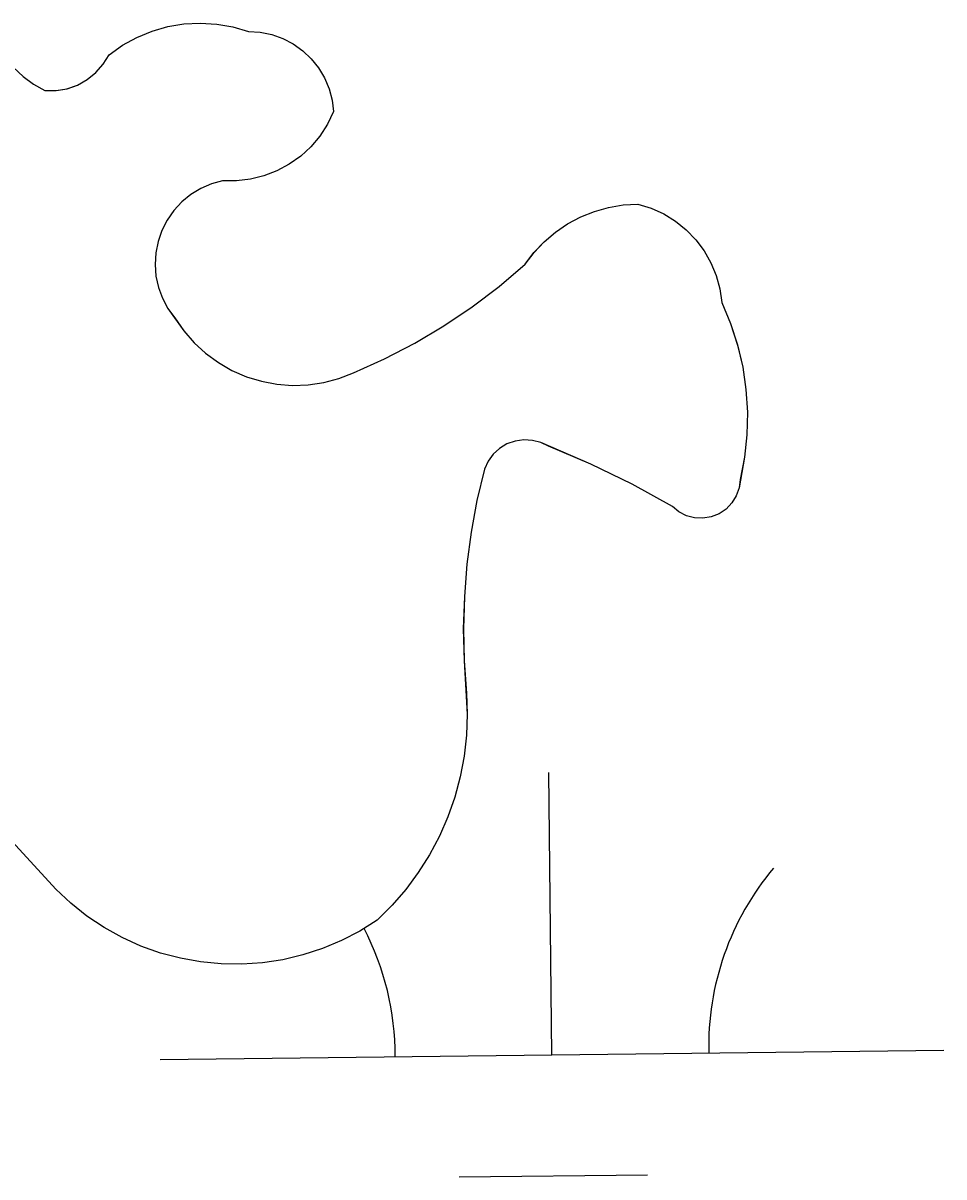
# Model space of a CAD drawing. Extents: x 3684037 to 3722149, y 433263 to 459021.
# Drawn here: x 3708926 to 3709043.5, y 455980.3 to 456127.4 of the extents above; entities that cross this region are included whole.
import ezdxf

# ---------------------------------------------------------------- set-up
doc = ezdxf.new("R2010")
doc.units = 0
doc.layers.add('V-TOPO-SHOR', color=7, linetype='Continuous')
doc.layers.add('V-WETL-SWMP', color=7, linetype='Continuous')

msp = doc.modelspace()

# ---------------------------------------------------------------- linework, layer by layer
at = {"layer": 'V-TOPO-SHOR'}
for p, q in [((3708944.45, 456126.98), (3708946.51, 456127.32)), ((3708946.51, 456127.32), (3708948.6, 456127.43)), ((3708948.6, 456127.43), (3708950.69, 456127.31)), ((3708950.69, 456127.31), (3708952.75, 456126.95)), ((3708940.5, 456125.61), (3708942.44, 456126.4)), ((3708942.44, 456126.4), (3708944.45, 456126.98)), ((3708952.75, 456126.95), (3708954.76, 456126.36)), ((3708954.76, 456126.36), (3708956.25, 456126.27)), ((3708956.25, 456126.27), (3708957.71, 456125.97)), ((3708957.71, 456125.97), (3708959.12, 456125.47)), ((3708936.96, 456123.4), (3708938.67, 456124.6)), ((3708938.67, 456124.6), (3708940.5, 456125.61)), ((3708959.12, 456125.47), (3708960.44, 456124.78)), ((3708960.44, 456124.78), (3708961.66, 456123.91)), ((3708936.22, 456122.19), (3708936.96, 456123.4)), ((3708961.66, 456123.91), (3708962.74, 456122.89)), ((3708962.74, 456122.89), (3708963.68, 456121.72)), ((3708924.78, 456121.76), (3708925.99, 456120.62)), ((3708935.28, 456121.12), (3708936.22, 456122.19)), ((3708963.68, 456121.72), (3708964.44, 456120.44)), ((3708925.99, 456120.62), (3708927.32, 456119.64)), ((3708932.94, 456119.53), (3708934.18, 456120.22)), ((3708934.18, 456120.22), (3708935.28, 456121.12)), ((3708964.44, 456120.44), (3708965.02, 456119.06)), ((3708927.32, 456119.64), (3708928.77, 456118.82)), ((3708928.77, 456118.82), (3708930.19, 456118.82)), ((3708930.19, 456118.82), (3708931.59, 456119.06)), ((3708931.59, 456119.06), (3708932.94, 456119.53)), ((3708965.02, 456119.06), (3708965.4, 456117.62)), ((3708965.4, 456117.62), (3708965.57, 456116.14)), ((3708965.57, 456116.14), (3708964.81, 456114.53)), ((3708964.81, 456114.53), (3708963.85, 456113.03)), ((3708963.85, 456113.03), (3708962.7, 456111.67)), ((3708962.7, 456111.67), (3708961.4, 456110.46)), ((3708961.4, 456110.46), (3708959.95, 456109.42)), ((3708958.38, 456108.58), (3708956.72, 456107.94)), ((3708959.95, 456109.42), (3708958.38, 456108.58)), ((3708950.01, 456106.93), (3708948.65, 456106.34)), ((3708951.44, 456107.33), (3708950.01, 456106.93)), ((3708953.22, 456107.31), (3708951.44, 456107.33)), ((3708954.99, 456107.52), (3708953.22, 456107.31)), ((3708956.72, 456107.94), (3708954.99, 456107.52)), ((3708947.38, 456105.57), (3708946.23, 456104.63)), ((3708948.65, 456106.34), (3708947.38, 456105.57)), ((3708946.23, 456104.63), (3708945.22, 456103.54)), ((3708998.87, 456103.41), (3709000.68, 456103.92)), ((3709000.68, 456103.92), (3709002.54, 456104.24)), ((3709002.54, 456104.24), (3709004.42, 456104.36)), ((3709004.42, 456104.36), (3709006.1, 456103.84)), ((3709006.1, 456103.84), (3709007.71, 456103.11)), ((3708944.37, 456102.32), (3708943.7, 456101)), ((3708945.22, 456103.54), (3708944.37, 456102.32)), ((3708995.46, 456101.82), (3708997.12, 456102.71)), ((3708997.12, 456102.71), (3708998.87, 456103.41)), ((3709007.71, 456103.11), (3709009.21, 456102.19)), ((3708943.7, 456101), (3708943.21, 456099.6)), ((3708993.9, 456100.76), (3708995.46, 456101.82)), ((3709009.21, 456102.19), (3709010.58, 456101.08)), ((3709010.58, 456101.08), (3709011.81, 456099.81)), ((3708943.21, 456099.6), (3708942.92, 456098.15)), ((3708991.16, 456098.17), (3708992.46, 456099.54)), ((3708992.46, 456099.54), (3708993.9, 456100.76)), ((3709011.81, 456099.81), (3709012.87, 456098.4)), ((3708942.92, 456098.15), (3708942.83, 456096.66)), ((3708990.02, 456096.68), (3708991.16, 456098.17)), ((3709012.87, 456098.4), (3709013.74, 456096.87)), ((3708942.83, 456096.66), (3708942.94, 456095.18)), ((3708986.72, 456093.86), (3708990.02, 456096.68)), ((3709013.74, 456096.87), (3709014.41, 456095.24)), ((3708942.94, 456095.18), (3708943.26, 456093.73)), ((3709014.41, 456095.24), (3709014.87, 456093.54)), ((3708943.26, 456093.73), (3708943.77, 456092.34)), ((3708983.27, 456091.24), (3708986.72, 456093.86)), ((3709014.87, 456093.54), (3709015.11, 456091.79)), ((3708943.77, 456092.34), (3708944.47, 456091.03)), ((3708944.47, 456091.03), (3708946.49, 456088.18)), ((3708979.68, 456088.82), (3708983.27, 456091.24)), ((3709015.11, 456091.79), (3709016.24, 456089.13)), ((3709016.24, 456089.13), (3709017.13, 456086.38)), ((3708946.49, 456088.18), (3708947.81, 456086.67)), ((3708975.96, 456086.61), (3708979.68, 456088.82)), ((3708947.81, 456086.67), (3708949.28, 456085.32)), ((3708972.11, 456084.6), (3708975.96, 456086.61)), ((3709017.13, 456086.38), (3709017.79, 456083.57)), ((3708949.28, 456085.32), (3708950.9, 456084.14)), ((3708950.9, 456084.14), (3708952.64, 456083.14)), ((3708968.16, 456082.82), (3708972.11, 456084.6)), ((3709017.79, 456083.57), (3709018.21, 456080.71)), ((3708952.64, 456083.14), (3708954.48, 456082.34)), ((3708954.48, 456082.34), (3708956.4, 456081.75)), ((3708956.4, 456081.75), (3708958.37, 456081.38)), ((3708964.36, 456081.59), (3708966.29, 456082.1)), ((3708966.29, 456082.1), (3708968.16, 456082.82)), ((3708958.37, 456081.38), (3708960.37, 456081.23)), ((3708960.37, 456081.23), (3708962.37, 456081.3)), ((3708962.37, 456081.3), (3708964.36, 456081.59)), ((3709018.21, 456080.71), (3709018.39, 456077.83)), ((3709018.39, 456077.83), (3709018.32, 456074.94)), ((3709018.32, 456074.94), (3709018.01, 456072.07)), ((3708986.78, 456073.2), (3708985.96, 456072.45)), ((3708987.72, 456073.76), (3708986.78, 456073.2)), ((3708988.76, 456074.13), (3708987.72, 456073.76)), ((3708989.86, 456074.29), (3708988.76, 456074.13)), ((3708990.96, 456074.22), (3708989.86, 456074.29)), ((3708992.02, 456073.94), (3708990.96, 456074.22)), ((3708998.42, 456071.18), (3708992.02, 456073.94)), ((3708985.31, 456071.56), (3708984.85, 456070.56)), ((3708985.96, 456072.45), (3708985.31, 456071.56)), ((3709018.01, 456072.07), (3709017.32, 456068.17)), ((3708984.85, 456070.56), (3708983.89, 456066.55)), ((3709003.69, 456068.62), (3708998.42, 456071.18)), ((3709008.82, 456065.78), (3709003.69, 456068.62)), ((3709016.97, 456067.15), (3709016.41, 456066.24)), ((3709017.32, 456068.17), (3709016.97, 456067.15)), ((3708983.89, 456066.55), (3708983.15, 456062.51)), ((3709009.65, 456065.1), (3709008.82, 456065.78)), ((3709016.41, 456066.24), (3709015.66, 456065.46)), ((3709010.6, 456064.61), (3709009.65, 456065.1)), ((3709011.64, 456064.34), (3709010.6, 456064.61)), ((3709012.71, 456064.28), (3709011.64, 456064.34)), ((3709013.77, 456064.46), (3709012.71, 456064.28)), ((3709014.77, 456064.86), (3709013.77, 456064.46)), ((3709015.66, 456065.46), (3709014.77, 456064.86)), ((3708983.15, 456062.51), (3708982.61, 456058.42)), ((3708982.61, 456058.42), (3708982.28, 456054.32)), ((3708982.28, 456054.32), (3708982.15, 456050.2)), ((3708982.15, 456050.2), (3708982.24, 456046.09)), ((3708982.24, 456046.09), (3708982.64, 456039.3)), ((3708982.64, 456039.3), (3708982.55, 456036.62)), ((3708982.55, 456036.62), (3708982.25, 456033.96)), ((3708982.25, 456033.96), (3708981.75, 456031.32)), ((3708981.75, 456031.32), (3708981.06, 456028.73)), ((3708981.06, 456028.73), (3708980.17, 456026.2)), ((3708930.16, 456016.99), (3708921.3, 456026.64)), ((3708980.17, 456026.2), (3708979.1, 456023.75)), ((3708979.1, 456023.75), (3708977.84, 456021.38)), ((3708977.84, 456021.38), (3708976.41, 456019.11)), ((3708976.41, 456019.11), (3708974.81, 456016.96)), ((3708932.08, 456015.2), (3708930.16, 456016.99)), ((3708974.81, 456016.96), (3708973.06, 456014.93)), ((3708934.14, 456013.56), (3708932.08, 456015.2)), ((3708973.06, 456014.93), (3708971.16, 456013.04)), ((3708936.33, 456012.1), (3708934.14, 456013.56)), ((3708971.16, 456013.04), (3708968.93, 456011.64)), ((3708938.63, 456010.82), (3708936.33, 456012.1)), ((3708968.93, 456011.64), (3708966.6, 456010.43)), ((3708941.03, 456009.74), (3708938.63, 456010.82)), ((3708943.5, 456008.85), (3708941.03, 456009.74)), ((3708966.6, 456010.43), (3708964.17, 456009.41)), ((3708946.05, 456008.18), (3708943.5, 456008.85)), ((3708948.63, 456007.71), (3708946.05, 456008.18)), ((3708961.67, 456008.6), (3708959.11, 456007.99)), ((3708964.17, 456009.41), (3708961.67, 456008.6)), ((3708951.25, 456007.46), (3708948.63, 456007.71)), ((3708953.88, 456007.42), (3708951.25, 456007.46)), ((3708956.51, 456007.6), (3708953.88, 456007.42)), ((3708959.11, 456007.99), (3708956.51, 456007.6))]:
    msp.add_line(p, q, dxfattribs=at)
for points in [[(3708925.99, 456120.62), (3708927.32, 456119.64), (3708928.77, 456118.82), (3708930.19, 456118.82), (3708931.6, 456119.06), (3708932.94, 456119.53), (3708934.18, 456120.22), (3708935.28, 456121.12), (3708936.22, 456122.19), (3708936.96, 456123.4), (3708938.67, 456124.6), (3708940.5, 456125.61), (3708942.44, 456126.41), (3708944.45, 456126.98), (3708946.51, 456127.32), (3708948.6, 456127.43), (3708950.69, 456127.31), (3708952.75, 456126.95), (3708954.76, 456126.36), (3708956.25, 456126.27), (3708957.71, 456125.97), (3708959.12, 456125.47), (3708960.44, 456124.78), (3708961.66, 456123.91), (3708962.74, 456122.89), (3708963.68, 456121.72), (3708964.44, 456120.44), (3708965.02, 456119.06), (3708965.4, 456117.62), (3708965.57, 456116.14), (3708964.81, 456114.53), (3708963.85, 456113.03), (3708962.7, 456111.67), (3708961.4, 456110.46), (3708959.95, 456109.43), (3708958.38, 456108.58), (3708956.72, 456107.94), (3708954.99, 456107.52), (3708953.22, 456107.31), (3708951.44, 456107.33), (3708950.01, 456106.93), (3708948.65, 456106.34), (3708947.39, 456105.57), (3708946.23, 456104.63), (3708945.22, 456103.54), (3708944.37, 456102.32), (3708943.7, 456101), (3708943.21, 456099.6), (3708942.92, 456098.15), (3708942.83, 456096.66), (3708942.94, 456095.18), (3708943.26, 456093.73), (3708943.77, 456092.34), (3708944.47, 456091.03), (3708945.34, 456089.83), (3708946.49, 456088.18), (3708947.81, 456086.67), (3708949.28, 456085.32), (3708950.9, 456084.14), (3708952.64, 456083.14), (3708954.48, 456082.34), (3708956.4, 456081.75), (3708958.37, 456081.38), (3708960.37, 456081.23), (3708962.37, 456081.3), (3708964.36, 456081.59), (3708966.29, 456082.1), (3708968.16, 456082.82), (3708972.11, 456084.6), (3708975.96, 456086.61), (3708979.68, 456088.82), (3708983.27, 456091.24), (3708986.73, 456093.86), (3708990.02, 456096.68), (3708991.17, 456098.17), (3708992.46, 456099.54), (3708993.9, 456100.76), (3708995.46, 456101.82), (3708997.12, 456102.71), (3708998.87, 456103.41), (3709000.68, 456103.92), (3709002.54, 456104.24), (3709004.42, 456104.36), (3709006.1, 456103.84), (3709007.71, 456103.11), (3709009.21, 456102.19), (3709010.58, 456101.08), (3709011.81, 456099.81), (3709012.87, 456098.4)], [(3709012.87, 456098.4), (3709013.74, 456096.87), (3709014.41, 456095.24), (3709014.87, 456093.54), (3709015.11, 456091.79), (3709016.23, 456089.13), (3709017.13, 456086.39), (3709017.79, 456083.57), (3709018.21, 456080.72), (3709018.39, 456077.83), (3709018.32, 456074.94), (3709018.01, 456072.07), (3709017.46, 456069.23), (3709017.32, 456068.17), (3709016.97, 456067.16), (3709016.41, 456066.24), (3709015.66, 456065.46), (3709014.77, 456064.86), (3709013.77, 456064.46), (3709012.71, 456064.29), (3709011.64, 456064.34), (3709010.6, 456064.61), (3709009.65, 456065.1), (3709008.82, 456065.78)], [(3709008.82, 456065.78), (3709003.69, 456068.62), (3708998.42, 456071.18), (3708993.02, 456073.46), (3708992.02, 456073.94), (3708990.96, 456074.22), (3708989.85, 456074.29), (3708988.76, 456074.13), (3708987.72, 456073.76), (3708986.78, 456073.2), (3708985.96, 456072.45), (3708985.31, 456071.56), (3708984.85, 456070.56)], [(3708984.85, 456070.56), (3708983.89, 456066.55), (3708983.15, 456062.51), (3708982.61, 456058.42), (3708982.28, 456054.32), (3708982.16, 456050.2), (3708982.24, 456046.09), (3708982.54, 456041.98), (3708982.64, 456039.3), (3708982.55, 456036.62), (3708982.25, 456033.96), (3708981.75, 456031.32), (3708981.06, 456028.73), (3708980.17, 456026.2), (3708979.1, 456023.75), (3708977.84, 456021.38), (3708976.41, 456019.11), (3708974.81, 456016.96), (3708973.06, 456014.93), (3708971.16, 456013.04), (3708968.93, 456011.64), (3708966.6, 456010.43), (3708964.17, 456009.41), (3708961.67, 456008.6), (3708959.11, 456007.99), (3708956.51, 456007.6), (3708953.88, 456007.42), (3708951.25, 456007.46), (3708948.63, 456007.71), (3708946.05, 456008.18), (3708943.5, 456008.85), (3708941.03, 456009.74), (3708938.63, 456010.82), (3708936.33, 456012.1), (3708934.14, 456013.56), (3708932.08, 456015.2), (3708930.16, 456016.99), (3708921.3, 456026.64)]]:
    msp.add_lwpolyline(points, dxfattribs=at)
at = {"layer": 'V-WETL-SWMP'}
for p, q in [((3708944.45, 456126.98), (3708946.51, 456127.32)), ((3708946.51, 456127.32), (3708948.6, 456127.43)), ((3708948.6, 456127.43), (3708950.69, 456127.31)), ((3708950.69, 456127.31), (3708952.75, 456126.95)), ((3708940.5, 456125.61), (3708942.44, 456126.4)), ((3708942.44, 456126.4), (3708944.45, 456126.98)), ((3708952.75, 456126.95), (3708954.76, 456126.36)), ((3708954.76, 456126.36), (3708956.25, 456126.27)), ((3708956.25, 456126.27), (3708957.71, 456125.97)), ((3708957.71, 456125.97), (3708959.12, 456125.47)), ((3708936.96, 456123.4), (3708938.67, 456124.6)), ((3708938.67, 456124.6), (3708940.5, 456125.61)), ((3708959.12, 456125.47), (3708960.44, 456124.78)), ((3708960.44, 456124.78), (3708961.66, 456123.91)), ((3708936.22, 456122.19), (3708936.96, 456123.4)), ((3708961.66, 456123.91), (3708962.74, 456122.89)), ((3708962.74, 456122.89), (3708963.68, 456121.72)), ((3708924.78, 456121.76), (3708925.99, 456120.62)), ((3708935.28, 456121.12), (3708936.22, 456122.19)), ((3708963.68, 456121.72), (3708964.44, 456120.44)), ((3708925.99, 456120.62), (3708927.32, 456119.64)), ((3708932.94, 456119.53), (3708934.18, 456120.22)), ((3708934.18, 456120.22), (3708935.28, 456121.12)), ((3708964.44, 456120.44), (3708965.02, 456119.06)), ((3708927.32, 456119.64), (3708928.77, 456118.82)), ((3708928.77, 456118.82), (3708930.19, 456118.82)), ((3708930.19, 456118.82), (3708931.59, 456119.06)), ((3708931.59, 456119.06), (3708932.94, 456119.53)), ((3708965.02, 456119.06), (3708965.4, 456117.62)), ((3708965.4, 456117.62), (3708965.57, 456116.14)), ((3708965.57, 456116.14), (3708964.81, 456114.53)), ((3708964.81, 456114.53), (3708963.85, 456113.03)), ((3708963.85, 456113.03), (3708962.7, 456111.67)), ((3708962.7, 456111.67), (3708961.4, 456110.46)), ((3708961.4, 456110.46), (3708959.95, 456109.42)), ((3708958.38, 456108.58), (3708956.72, 456107.94)), ((3708959.95, 456109.42), (3708958.38, 456108.58)), ((3708950.01, 456106.93), (3708948.65, 456106.34)), ((3708951.44, 456107.33), (3708950.01, 456106.93)), ((3708953.22, 456107.31), (3708951.44, 456107.33)), ((3708954.99, 456107.52), (3708953.22, 456107.31)), ((3708956.72, 456107.94), (3708954.99, 456107.52)), ((3708947.38, 456105.57), (3708946.23, 456104.63)), ((3708948.65, 456106.34), (3708947.38, 456105.57)), ((3708946.23, 456104.63), (3708945.22, 456103.54)), ((3708998.87, 456103.41), (3709000.68, 456103.92)), ((3709000.68, 456103.92), (3709002.54, 456104.24)), ((3709002.54, 456104.24), (3709004.42, 456104.36)), ((3709004.42, 456104.36), (3709006.1, 456103.84)), ((3709006.1, 456103.84), (3709007.71, 456103.11)), ((3708944.37, 456102.32), (3708943.7, 456101)), ((3708945.22, 456103.54), (3708944.37, 456102.32)), ((3708995.46, 456101.82), (3708997.12, 456102.71)), ((3708997.12, 456102.71), (3708998.87, 456103.41)), ((3709007.71, 456103.11), (3709009.21, 456102.19)), ((3708943.7, 456101), (3708943.21, 456099.6)), ((3708993.9, 456100.76), (3708995.46, 456101.82)), ((3709009.21, 456102.19), (3709010.58, 456101.08)), ((3709010.58, 456101.08), (3709011.81, 456099.81)), ((3708943.21, 456099.6), (3708942.92, 456098.15)), ((3708991.16, 456098.17), (3708992.46, 456099.54)), ((3708992.46, 456099.54), (3708993.9, 456100.76)), ((3709011.81, 456099.81), (3709012.87, 456098.4)), ((3708942.92, 456098.15), (3708942.83, 456096.66)), ((3708990.02, 456096.68), (3708991.16, 456098.17)), ((3709012.87, 456098.4), (3709013.74, 456096.87)), ((3708942.83, 456096.66), (3708942.94, 456095.18)), ((3708986.72, 456093.86), (3708990.02, 456096.68)), ((3709013.74, 456096.87), (3709014.41, 456095.24)), ((3708942.94, 456095.18), (3708943.26, 456093.73)), ((3709014.41, 456095.24), (3709014.87, 456093.54)), ((3708943.26, 456093.73), (3708943.77, 456092.34)), ((3708983.27, 456091.24), (3708986.72, 456093.86)), ((3709014.87, 456093.54), (3709015.11, 456091.79)), ((3708943.77, 456092.34), (3708944.47, 456091.03)), ((3708944.47, 456091.03), (3708946.49, 456088.18)), ((3708979.68, 456088.82), (3708983.27, 456091.24)), ((3709015.11, 456091.79), (3709016.24, 456089.13)), ((3709016.24, 456089.13), (3709017.13, 456086.38)), ((3708946.49, 456088.18), (3708947.81, 456086.67)), ((3708975.96, 456086.61), (3708979.68, 456088.82)), ((3708947.81, 456086.67), (3708949.28, 456085.32)), ((3708972.11, 456084.6), (3708975.96, 456086.61)), ((3709017.13, 456086.38), (3709017.79, 456083.57)), ((3708949.28, 456085.32), (3708950.9, 456084.14)), ((3708950.9, 456084.14), (3708952.64, 456083.14)), ((3708968.16, 456082.82), (3708972.11, 456084.6)), ((3709017.79, 456083.57), (3709018.21, 456080.71)), ((3708952.64, 456083.14), (3708954.48, 456082.34)), ((3708954.48, 456082.34), (3708956.4, 456081.75)), ((3708956.4, 456081.75), (3708958.37, 456081.38)), ((3708964.36, 456081.59), (3708966.29, 456082.1)), ((3708966.29, 456082.1), (3708968.16, 456082.82)), ((3708958.37, 456081.38), (3708960.37, 456081.23)), ((3708960.37, 456081.23), (3708962.37, 456081.3)), ((3708962.37, 456081.3), (3708964.36, 456081.59)), ((3709018.21, 456080.71), (3709018.39, 456077.83)), ((3709018.39, 456077.83), (3709018.32, 456074.94)), ((3709018.32, 456074.94), (3709018.01, 456072.07)), ((3708986.78, 456073.2), (3708985.96, 456072.45)), ((3708987.72, 456073.76), (3708986.78, 456073.2)), ((3708988.76, 456074.13), (3708987.72, 456073.76)), ((3708989.86, 456074.29), (3708988.76, 456074.13)), ((3708990.96, 456074.22), (3708989.86, 456074.29)), ((3708992.02, 456073.94), (3708990.96, 456074.22)), ((3708998.42, 456071.18), (3708992.02, 456073.94)), ((3708985.31, 456071.56), (3708984.85, 456070.56)), ((3708985.96, 456072.45), (3708985.31, 456071.56)), ((3709018.01, 456072.07), (3709017.32, 456068.17)), ((3708984.85, 456070.56), (3708983.89, 456066.55)), ((3709003.69, 456068.62), (3708998.42, 456071.18)), ((3709008.82, 456065.78), (3709003.69, 456068.62)), ((3709016.97, 456067.15), (3709016.41, 456066.24)), ((3709017.32, 456068.17), (3709016.97, 456067.15)), ((3708983.89, 456066.55), (3708983.15, 456062.51)), ((3709009.65, 456065.1), (3709008.82, 456065.78)), ((3709016.41, 456066.24), (3709015.66, 456065.46)), ((3709010.6, 456064.61), (3709009.65, 456065.1)), ((3709011.64, 456064.34), (3709010.6, 456064.61)), ((3709012.71, 456064.28), (3709011.64, 456064.34)), ((3709013.77, 456064.46), (3709012.71, 456064.28)), ((3709014.77, 456064.86), (3709013.77, 456064.46)), ((3709015.66, 456065.46), (3709014.77, 456064.86)), ((3708983.15, 456062.51), (3708982.61, 456058.42)), ((3708982.61, 456058.42), (3708982.28, 456054.32)), ((3708982.28, 456054.32), (3708982.15, 456050.2)), ((3708982.15, 456050.2), (3708982.24, 456046.09)), ((3708982.24, 456046.09), (3708982.64, 456039.3)), ((3708982.64, 456039.3), (3708982.55, 456036.62)), ((3708982.55, 456036.62), (3708982.25, 456033.96)), ((3708982.25, 456033.96), (3708981.75, 456031.32)), ((3708993.46, 455995.87), (3708993.04, 456031.86)), ((3708981.75, 456031.32), (3708981.06, 456028.73)), ((3708981.06, 456028.73), (3708980.17, 456026.2)), ((3708930.16, 456016.99), (3708921.3, 456026.64)), ((3708980.17, 456026.2), (3708979.1, 456023.75)), ((3708979.1, 456023.75), (3708977.84, 456021.38)), ((3708977.84, 456021.38), (3708976.41, 456019.11)), ((3708976.41, 456019.11), (3708974.81, 456016.96)), ((3708932.08, 456015.2), (3708930.16, 456016.99)), ((3708974.81, 456016.96), (3708973.06, 456014.93)), ((3708934.14, 456013.56), (3708932.08, 456015.2)), ((3708973.06, 456014.93), (3708971.16, 456013.04)), ((3708936.33, 456012.1), (3708934.14, 456013.56)), ((3708971.16, 456013.04), (3708968.93, 456011.64)), ((3708938.63, 456010.82), (3708936.33, 456012.1)), ((3708968.93, 456011.64), (3708966.6, 456010.43)), ((3708941.03, 456009.74), (3708938.63, 456010.82)), ((3708943.5, 456008.85), (3708941.03, 456009.74)), ((3708966.6, 456010.43), (3708964.17, 456009.41)), ((3708946.05, 456008.18), (3708943.5, 456008.85)), ((3708948.63, 456007.71), (3708946.05, 456008.18)), ((3708961.67, 456008.6), (3708959.11, 456007.99)), ((3708964.17, 456009.41), (3708961.67, 456008.6)), ((3708951.25, 456007.46), (3708948.63, 456007.71)), ((3708953.88, 456007.42), (3708951.25, 456007.46)), ((3708956.51, 456007.6), (3708953.88, 456007.42)), ((3708959.11, 456007.99), (3708956.51, 456007.6)), ((3708943.47, 455995.29), (3709043.46, 455996.45)), ((3708981.64, 455980.3), (3709005.64, 455980.58))]:
    msp.add_line(p, q, dxfattribs=at)
for centre, start, end in [((3709048.7, 455996.98), 139.8949, 181.4385), ((3708938.22, 455995.7), 359.8949, 27.5217)]:
    msp.add_arc(centre, 35.25, start, end, dxfattribs=at)

doc.saveas('drawing.dxf')
